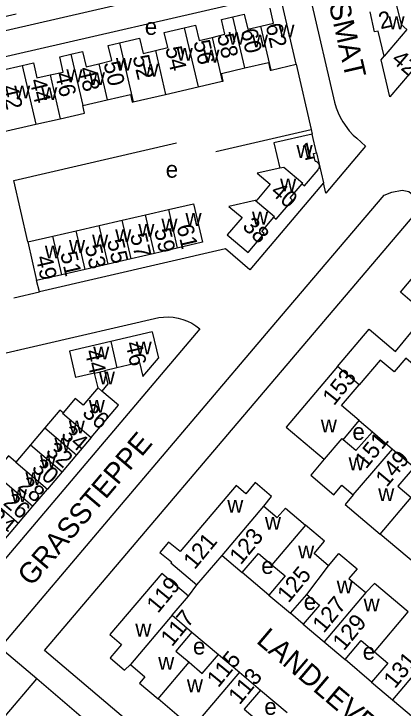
# Model space of a CAD drawing. Extents: x 155696 to 157795, y 382328 to 384028.
# Drawn here: x 156887 to 156980.5, y 382573 to 382739.9 of the extents above; entities that cross this region are included whole.
import ezdxf

# ---------------------------------------------------------------- set-up
doc = ezdxf.new("R2010")
doc.units = 0
for name, color, linetype in [('BLT_Basislijn', 7, 'Continuous'), ('BLT_Bebouwing', 7, 'Continuous'), ('BLT_Centroide', 7, 'Continuous'), ('BLT_Huisnummer', 7, 'Continuous'), ('BLT_Huisnummer_ tussenligend', 7, 'Continuous'), ('BLT_Onderverdeling_panden', 7, 'Continuous'), ('BLT_Straatnaam', 7, 'Continuous')]:
    doc.layers.add(name, color=color, linetype=linetype)

msp = doc.modelspace()

# ---------------------------------------------------------------- linework, layer by layer
at = {"layer": 'BLT_Basislijn'}
for p, q in [((156935.46, 382706.83), (156958.38, 382712.12)), ((156886.93, 382699.82), (156926.07, 382708.87)), ((156938.34, 382638.74), (156985.4, 382694.2)), ((156886.95, 382671.65), (156893.09, 382673.08)), ((156879.46, 382657.1), (156921.76, 382666.87)), ((156969.95, 382642.1), (156973.13, 382639.41)), ((156894.28, 382586.82), (156938.34, 382638.74)), ((156948.25, 382600.14), (156941.85, 382605.59)), ((156928.89, 382599.86), (156930.95, 382602.63)), ((156956.49, 382593.16), (156953.43, 382595.77)), ((156929.76, 382591.27), (156936.13, 382585.87)), ((156892.45, 382580.02), (156883.65, 382587.5)), ((156997.06, 382500.08), (156894.28, 382586.82)), ((156972.93, 382579.24), (156966.55, 382584.64)), ((156986.19, 382500.27), (156892.45, 382580.02)), ((156946.2, 382577.33), (156952.62, 382571.89))]:
    msp.add_line(p, q, dxfattribs=at)
for points in [[(156948.76, 382754.11), (156949.45, 382750.75), (156878.93, 382734.46), (156875.93, 382747.37)], [(156880.26, 382728.61), (156950.8, 382744.91), (156951.54, 382741.99)], [(156950.8, 382744.91), (156958.36, 382743.32), (156964.05, 382718.68), (156964.43, 382717.35), (156964.88, 382716.1), (156965.34, 382715.05), (156965.99, 382713.93), (156967.51, 382711.81), (156968.52, 382710.74), (156969.36, 382710.02), (156971.48, 382708.11), (156961.91, 382696.83), (156961.35, 382699.26)], [(156954.78, 382727.79), (156958.38, 382712.12)], [(156958.38, 382712.12), (156958.65, 382711.02)], [(156959.71, 382706.5), (156961.35, 382699.26), (156943.67, 382678.4), (156937.78, 382683.4), (156893.09, 382673.08), (156892.42, 382675.78)], [(156890.29, 382685.06), (156886.93, 382699.82)], [(156883.65, 382587.5), (156909.73, 382618.26), (156949.94, 382665.7), (156975.91, 382696.33)], [(156975.91, 382696.33), (156977.76, 382697.07), (156980.24, 382697.56), (156981.87, 382697.2), (156985.4, 382694.2)], [(156921.76, 382666.87), (156922.9, 382667.01), (156924.06, 382667.05), (156925.24, 382666.97), (156926.41, 382666.77), (156927.56, 382666.46), (156928.67, 382666.03), (156929.73, 382665.51), (156930.71, 382664.89), (156931.62, 382664.19)], [(156931.62, 382664.19), (156871.45, 382593.2), (156868.15, 382596.02), (156834.39, 382588.19)], [(156859.64, 382499.75), (156839.11, 382517.17), (156892.45, 382580.02)]]:
    msp.add_lwpolyline(points, dxfattribs=at)
at = {"layer": 'BLT_Bebouwing'}
for p, q in [((156949.38, 382737.71), (156948.53, 382741.3)), ((156954.78, 382727.79), (156951.54, 382741.99)), ((156881.66, 382738.6), (156887.48, 382739.96)), ((156939.6, 382739.23), (156942.32, 382739.86)), ((156942.32, 382739.86), (156943.18, 382736.24)), ((156973.66, 382735.59), (156972.57, 382740.44)), ((156936.83, 382738.59), (156939.6, 382739.23)), ((156943.18, 382736.24), (156946.29, 382736.97)), ((156946.29, 382736.97), (156949.38, 382737.71)), ((156974.52, 382735.79), (156973.66, 382735.59)), ((156975.96, 382729.75), (156974.52, 382735.79)), ((156975.24, 382728.89), (156975.96, 382729.75)), ((156942.47, 382726.9), (156948.12, 382728.2)), ((156977.3, 382719.94), (156975.24, 382728.89)), ((156984.25, 382728.13), (156977.3, 382719.94)), ((156936.84, 382725.6), (156942.47, 382726.9)), ((156937.27, 382723.75), (156936.84, 382725.6)), ((156958.65, 382711.02), (156949.43, 382708.89)), ((156949.43, 382708.89), (156950.85, 382702.79)), ((156950.85, 382702.79), (156945.46, 382701.57)), ((156945.46, 382701.57), (156948.57, 382698.93)), ((156944.97, 382695.04), (156938.64, 382693.61)), ((156938.64, 382693.61), (156941.81, 382690.93)), ((156913.01, 382690.31), (156918.57, 382691.59)), ((156907.46, 382689.02), (156913.01, 382690.31)), ((156941.81, 382690.93), (156938.2, 382686.77)), ((156901.9, 382687.74), (156907.46, 382689.02)), ((156890.29, 382685.06), (156896.35, 382686.46)), ((156896.35, 382686.46), (156901.9, 382687.74)), ((156938.2, 382686.77), (156943.23, 382682.5)), ((156890.29, 382685.06), (156892.42, 382675.78)), ((156926.23, 382683.59), (156920.71, 382682.31)), ((156920.71, 382682.31), (156915.16, 382681.03)), ((156909.6, 382679.74), (156904.05, 382678.46)), ((156915.16, 382681.03), (156909.6, 382679.74)), ((156904.05, 382678.46), (156898.49, 382677.18)), ((156898.49, 382677.18), (156892.42, 382675.78)), ((156920.22, 382663.43), (156910.27, 382661.13)), ((156920.22, 382663.43), (156921.68, 382657.1)), ((156910.27, 382661.13), (156900.32, 382658.84)), ((156900.32, 382658.84), (156901.78, 382652.5)), ((156917.95, 382652.7), (156921.68, 382657.1)), ((156911.73, 382654.8), (156908.76, 382654.11)), ((156917.18, 382656.06), (156911.73, 382654.8)), ((156917.18, 382656.06), (156917.95, 382652.7)), ((156964.74, 382655.12), (156952.38, 382640.55)), ((156906.32, 382653.54), (156901.78, 382652.5)), ((156907.19, 382650.03), (156906.32, 382653.54)), ((156912.11, 382645.81), (156908.1, 382649.22)), ((156898.03, 382644.63), (156894.41, 382640.36)), ((156898.78, 382644), (156898.03, 382644.63)), ((156905.5, 382638.02), (156912.11, 382645.81)), ((156966.07, 382637.52), (156969.95, 382642.1)), ((156894.41, 382640.36), (156890.94, 382636.26)), ((156952.38, 382640.55), (156961.53, 382632.8)), ((156905.5, 382638.02), (156902.01, 382633.9)), ((156973.13, 382639.41), (156977.99, 382635.28)), ((156890.94, 382636.26), (156887.44, 382632.14)), ((156977.99, 382635.28), (156983.12, 382630.92)), ((156902.01, 382633.9), (156898.52, 382629.78)), ((156898.52, 382629.78), (156895.03, 382625.66)), ((156891.54, 382621.54), (156895.03, 382625.66)), ((156888.04, 382617.42), (156891.54, 382621.54)), ((156884.55, 382613.3), (156888.04, 382617.42)), ((156930.95, 382602.63), (156936.98, 382609.71)), ((156925.01, 382595.3), (156928.89, 382599.86)), ((156929.84, 382568.25), (156921.59, 382575.24))]:
    msp.add_line(p, q, dxfattribs=at)
for points in [[(156978.95, 382741.91), (156980, 382737.37), (156981.41, 382736.18), (156981.41, 382736.18)], [(156934.6, 382734.27), (156937.68, 382735), (156936.83, 382738.59)], [(156920.96, 382731.1), (156923.94, 382731.79), (156923.08, 382735.41), (156927.91, 382736.53)], [(156927.91, 382736.53), (156930.63, 382737.16), (156931.48, 382733.53), (156934.6, 382734.27)], [(156912.33, 382732.93), (156917.18, 382734.05), (156918.04, 382730.42), (156920.96, 382731.1)], [(156907.33, 382727.93), (156910.51, 382728.68), (156909.64, 382732.31), (156912.33, 382732.93)], [(156895.64, 382725.22), (156898.78, 382725.92), (156897.96, 382729.6), (156900.64, 382730.2)], [(156900.64, 382730.2), (156903.44, 382730.83), (156904.3, 382727.21), (156907.33, 382727.93)], [(156888.94, 382727.52), (156891.66, 382728.15), (156892.48, 382724.51), (156895.64, 382725.22)], [(156948.12, 382728.2), (156948.54, 382726.35), (156948.75, 382726.4)], [(156881.79, 382722.18), (156884.86, 382722.89), (156884.05, 382726.39), (156888.94, 382727.52)], [(156948.75, 382726.4), (156954.78, 382727.79)], [(156931.21, 382722.35), (156937.05, 382723.7)], [(156937.05, 382723.7), (156937.27, 382723.75)], [(156923.41, 382720.55), (156931.21, 382722.35)], [(156909.34, 382719.26), (156915, 382720.56)], [(156915, 382720.56), (156915.42, 382718.71), (156915.62, 382718.76)], [(156915.62, 382718.76), (156923.41, 382720.55)], [(156903.49, 382717.91), (156909.34, 382719.26)], [(156898.08, 382714.71), (156903.91, 382716.06), (156903.49, 382717.91)], [(156892.23, 382713.36), (156898.08, 382714.71)], [(156884.25, 382711.52), (156892.23, 382713.36)], [(156959.71, 382706.5), (156958.65, 382711.02)], [(156959.4, 382704.53), (156958.99, 382706.33), (156959.71, 382706.5)], [(156959.4, 382704.53), (156959.51, 382704.49), (156959.62, 382704.44), (156959.73, 382704.38), (156959.84, 382704.3), (156959.94, 382704.21), (156960.03, 382704.11), (156960.12, 382704), (156960.19, 382703.87), (156960.25, 382703.74), (156960.29, 382703.59), (156960.32, 382703.45), (156960.33, 382703.31), (156960.32, 382703.16), (156960.3, 382703.03), (156960.27, 382702.89), (156960.22, 382702.77), (156960.16, 382702.66), (156960.1, 382702.56), (156960.02, 382702.46)], [(156956.25, 382699.02), (156956.82, 382698.54), (156960.1, 382702.4), (156960.02, 382702.46)], [(156948.57, 382698.93), (156945.33, 382695.12), (156944.97, 382695.04)], [(156949.45, 382691), (156950.02, 382690.51), (156953.95, 382695.15), (156953.38, 382695.64), (156956.25, 382699.02)], [(156924.09, 382692.86), (156930.14, 382694.26), (156932.29, 382684.98), (156926.23, 382683.59)], [(156918.57, 382691.59), (156924.09, 382692.86)], [(156943.23, 382682.5), (156947.14, 382687.12), (156946.57, 382687.6), (156949.45, 382691)], [(156964.74, 382655.12), (156972.36, 382664.11), (156978.66, 382658.76), (156986.05, 382667.73), (156979.87, 382672.97), (156984.56, 382678.5)], [(156984.07, 382654.68), (156981.16, 382657.15), (156978.32, 382653.81), (156974.97, 382656.66), (156969.93, 382650.72)], [(156908.76, 382654.11), (156909.55, 382650.93), (156908.1, 382649.22)], [(156907.19, 382650.04), (156903.62, 382645.83), (156901.7, 382647.42)], [(156969.95, 382642.1), (156965.69, 382645.71), (156969.93, 382650.72)], [(156901.7, 382647.42), (156898.78, 382644)], [(156973.13, 382639.41), (156969.15, 382634.91), (156966.07, 382637.52)], [(156887.44, 382632.14), (156885.65, 382633.66), (156882.16, 382629.55)], [(156961.53, 382632.8), (156958.29, 382628.99), (156963.85, 382624.3), (156965.77, 382626.55), (156968.49, 382624.23)], [(156983.12, 382630.92), (156979.23, 382626.35), (156982.46, 382623.6)], [(156947.03, 382621.51), (156948.88, 382623.87), (156944.96, 382627.2), (156942.69, 382624.54), (156940.38, 382626.47), (156926.92, 382610.6), (156924.12, 382612.9), (156922.02, 382610.37), (156924.87, 382608.18), (156924.68, 382607.95), (156930.95, 382602.63)], [(156968.49, 382624.23), (156966.57, 382621.96), (156975, 382614.83)], [(156947.03, 382621.51), (156950.27, 382618.79), (156952.21, 382621.07), (156957.06, 382616.97)], [(156962.6, 382607.21), (156959.12, 382610.15), (156961.62, 382613.1), (156957.06, 382616.97)], [(156986.03, 382610.72), (156983.46, 382607.68), (156975, 382614.83)], [(156936.98, 382609.71), (156941.85, 382605.59)], [(156941.85, 382605.59), (156945.77, 382610.14), (156948.95, 382607.44)], [(156962.6, 382607.21), (156965.08, 382610.17), (156969.42, 382606.47), (156967.47, 382604.18), (156971.54, 382600.74)], [(156948.95, 382607.44), (156952.12, 382604.77), (156948.25, 382600.14)], [(156928.89, 382599.86), (156922.48, 382605.33), (156910.01, 382590.69), (156912.85, 382588.27), (156910.13, 382585.08), (156913.54, 382582.11), (156914.96, 382583.5)], [(156981.69, 382596.1), (156973.63, 382602.93), (156971.54, 382600.74)], [(156948.25, 382600.14), (156953.43, 382595.77)], [(156953.43, 382595.77), (156957.34, 382600.33)], [(156957.34, 382600.33), (156960.37, 382597.75), (156956.49, 382593.16)], [(156925.01, 382595.3), (156929.76, 382591.27)], [(156956.49, 382593.16), (156961.52, 382588.9)], [(156929.76, 382591.27), (156925.86, 382586.7), (156929.04, 382583.99)], [(156961.52, 382588.9), (156966.55, 382584.64)], [(156966.55, 382584.64), (156970.42, 382589.21), (156973.61, 382586.52)], [(156973.61, 382586.52), (156976.81, 382583.82), (156972.93, 382579.24)], [(156929.04, 382583.99), (156932.22, 382581.28), (156936.13, 382585.87)], [(156936.13, 382585.87), (156941.17, 382581.6)], [(156914.96, 382583.5), (156918.43, 382580.53), (156917.14, 382579), (156921.59, 382575.24)], [(156941.17, 382581.6), (156946.2, 382577.33)], [(156972.93, 382579.24), (156977.95, 382574.98)], [(156946.2, 382577.33), (156942.31, 382572.75), (156945.52, 382570.03)], [(156977.95, 382574.98), (156982.98, 382570.71)]]:
    msp.add_lwpolyline(points, dxfattribs=at)
at = {"layer": 'BLT_Onderverdeling_panden'}
for p, q in [((156942.47, 382726.9), (156939.6, 382739.23)), ((156927.91, 382736.53), (156931.21, 382722.35)), ((156948.75, 382726.4), (156946.29, 382736.97)), ((156981.41, 382736.18), (156975.96, 382729.75)), ((156934.6, 382734.27), (156937.05, 382723.7)), ((156912.33, 382732.93), (156915.62, 382718.76)), ((156900.64, 382730.2), (156903.49, 382717.91)), ((156920.96, 382731.1), (156923.41, 382720.55)), ((156888.94, 382727.52), (156892.23, 382713.36)), ((156907.33, 382727.93), (156909.34, 382719.26)), ((156895.64, 382725.22), (156898.08, 382714.71)), ((156920.71, 382682.31), (156918.57, 382691.59)), ((156924.09, 382692.86), (156926.23, 382683.58)), ((156915.16, 382681.03), (156913.01, 382690.31)), ((156909.6, 382679.74), (156907.46, 382689.02)), ((156898.49, 382677.18), (156896.35, 382686.46)), ((156904.05, 382678.46), (156901.9, 382687.74)), ((156910.27, 382661.13), (156911.73, 382654.8)), ((156906.32, 382653.54), (156908.76, 382654.11)), ((156907.19, 382650.03), (156908.1, 382649.22)), ((156894.41, 382640.36), (156902.01, 382633.9)), ((156890.94, 382636.26), (156898.52, 382629.78)), ((156965.76, 382637.78), (156961.53, 382632.8)), ((156966.07, 382637.52), (156965.76, 382637.78)), ((156968.49, 382624.23), (156977.99, 382635.28)), ((156887.44, 382632.14), (156895.03, 382625.66)), ((156882.16, 382629.55), (156891.54, 382621.54)), ((156880.45, 382623.9), (156888.04, 382617.42)), ((156975, 382614.83), (156982.46, 382623.6)), ((156936.98, 382609.71), (156947.03, 382621.51)), ((156957.06, 382616.97), (156948.95, 382607.44)), ((156957.34, 382600.33), (156962.6, 382607.21)), ((156971.54, 382600.74), (156961.52, 382588.9)), ((156973.61, 382586.52), (156981.69, 382596.1)), ((156925.01, 382595.3), (156914.96, 382583.5)), ((156987.66, 382586.48), (156977.95, 382574.98)), ((156921.59, 382575.24), (156929.04, 382583.99)), ((156941.17, 382581.6), (156929.84, 382568.25))]:
    msp.add_line(p, q, dxfattribs=at)
for points in [[(156956.25, 382699.02), (156956.36, 382699.15), (156951.81, 382703), (156950.85, 382702.79)], [(156949.45, 382691), (156949.57, 382691.14), (156944.97, 382695.04)], [(156969.93, 382650.72), (156964.74, 382655.12)], [(156898.78, 382644), (156898.66, 382643.86), (156905.5, 382638.02)]]:
    msp.add_lwpolyline(points, dxfattribs=at)

# ---------------------------------------------------------------- texts
at = {"layer": 'BLT_Centroide'}
for s, p in [('e', (156918.42, 382734.86)), ('w', (156976.98, 382736.22)), ('w', (156950.53, 382734.28)), ('w', (156938.53, 382732.5)), ('w', (156944.17, 382731.88)), ('w', (156926.08, 382728.62)), ('w', (156932.48, 382728.2)), ('w', (156911.47, 382726.23)), ('w', (156899.56, 382723.48)), ('w', (156917.88, 382724.83)), ('w', (156904.98, 382722.81)), ('w', (156887.02, 382719.61)), ('w', (156893.52, 382719.2)), ('w', (156954.88, 382705.28)), ('e', (156923.45, 382700.52)), ('w', (156950.94, 382697.22)), ('w', (156928.19, 382688.92)), ('w', (156944.19, 382689.25)), ('w', (156922.41, 382687.58)), ('w', (156911.31, 382685.02)), ('w', (156916.86, 382686.3)), ('w', (156905.75, 382683.73)), ('w', (156900.2, 382682.45)), ('w', (156894.39, 382681.11)), ('w', (156906.02, 382656.81)), ('w', (156916.22, 382658.06)), ('w', (156907.37, 382650.82)), ('w', (156904.95, 382644)), ('w', (156900.14, 382639.06)), ('w', (156960.72, 382639.27)), ('e', (156968.33, 382637.46)), ('w', (156896.71, 382634.84)), ('w', (156893.22, 382630.72)), ('w', (156967.41, 382630.18)), ('w', (156889.73, 382626.62)), ('w', (156886.23, 382622.5)), ('w', (156974.51, 382622.75)), ('w', (156938.23, 382619.98)), ('w', (156947.29, 382615.88)), ('w', (156955.27, 382608.97)), ('e', (156946.41, 382605.25)), ('w', (156964.54, 382600.55)), ('e', (156956.62, 382596.61)), ('w', (156971.01, 382596.23)), ('w', (156916.14, 382590.19)), ('e', (156930, 382585.87)), ('e', (156970.8, 382584.62)), ('w', (156921.63, 382582.2)), ('w', (156928.53, 382576.8)), ('e', (156947.14, 382571.36))]:
    msp.add_text(s, height=4, dxfattribs=at).set_placement(p)
at = {"layer": 'BLT_Huisnummer'}
for s, rotation, p in [('2', 13.0007, (156975.08, 382736.19)), ('62', 283.0903, (156947.42, 382737.22)), ('58', 283.0903, (156935.75, 382734.71)), ('54', 283.0903, (156923.31, 382731.67)), ('42', 319.7359, (156977.48, 382728.57)), ('50', 283.0903, (156908.47, 382728.06)), ('46', 283.0903, (156896.8, 382725.44)), ('42', 283.0903, (156883.93, 382722.37)), ('1', 13.0045, (156956.65, 382704.65)), ('40', 319.715, (156948.42, 382696.78)), ('38', 315.2555, (156941.65, 382688.61)), ('61', 283.0009, (156926.03, 382688.86)), ('57', 283.0085, (156914.84, 382686.75)), ('53', 283.0085, (156903.96, 382684.06)), ('49', 283.0085, (156892.16, 382681.39)), ('46', 283.0073, (156913.7, 382660.72)), ('44', 283.0073, (156903.96, 382658.8)), ('153', 51.2863, (156963.88, 382645.51)), ('36', 319.712, (156903.16, 382643.62)), ('151', 50.7922, (156971.6, 382630.31)), ('30', 319.712, (156891.03, 382630.36)), ('26', 319.712, (156884.16, 382622.05)), ('121', 50.5751, (156930.4, 382606.11)), ('125', 50.5751, (156952.96, 382598.08)), ('119', 50.5751, (156921.56, 382595.58)), ('129', 50.5751, (156966.27, 382586.59)), ('115', 50.5751, (156936.06, 382577.71))]:
    msp.add_text(s, height=4, rotation=rotation, dxfattribs=at).set_placement(p)
at = {"layer": 'BLT_Huisnummer_ tussenligend'}
for s, rotation, p in [('60', 283.0903, (156941.42, 382735.92)), ('56', 283.0903, (156930.07, 382733.19)), ('52', 283.0903, (156915.46, 382729.58)), ('48', 283.0903, (156902.47, 382726.74)), ('44', 283.0903, (156890.69, 382723.91)), ('59', 283.0085, (156920.64, 382687.94)), ('55', 283.0085, (156909.31, 382685.36)), ('51', 283.0085, (156898.07, 382682.33)), ('34', 319.712, (156898.05, 382638.35)), ('32', 319.712, (156894.39, 382634.34)), ('149', 50.1819, (156976.56, 382625.93)), ('28', 319.712, (156887.68, 382626.04)), ('24', 319.712, (156880.54, 382618.34)), ('123', 50.5751, (156941.48, 382607.25)), ('127', 50.5751, (156961.43, 382590.83)), ('117', 50.5751, (156924.94, 382587.56)), ('131', 50.5751, (156978.52, 382577.48)), ('113', 50.5751, (156941.2, 382573.59))]:
    msp.add_text(s, height=4, rotation=rotation, dxfattribs=at).set_placement(p)
at = {"layer": 'BLT_Straatnaam'}
for s, rotation, p in [('GRASMAT', 283.007, (156959.36, 382756.33)), ('GRASSTEPPE', 49.7122, (156891.2, 382602.04)), ('LANDLEVEN', 319.7122, (156944.99, 382588.84))]:
    msp.add_text(s, height=5, rotation=rotation, dxfattribs=at).set_placement(p)

doc.saveas('drawing.dxf')
